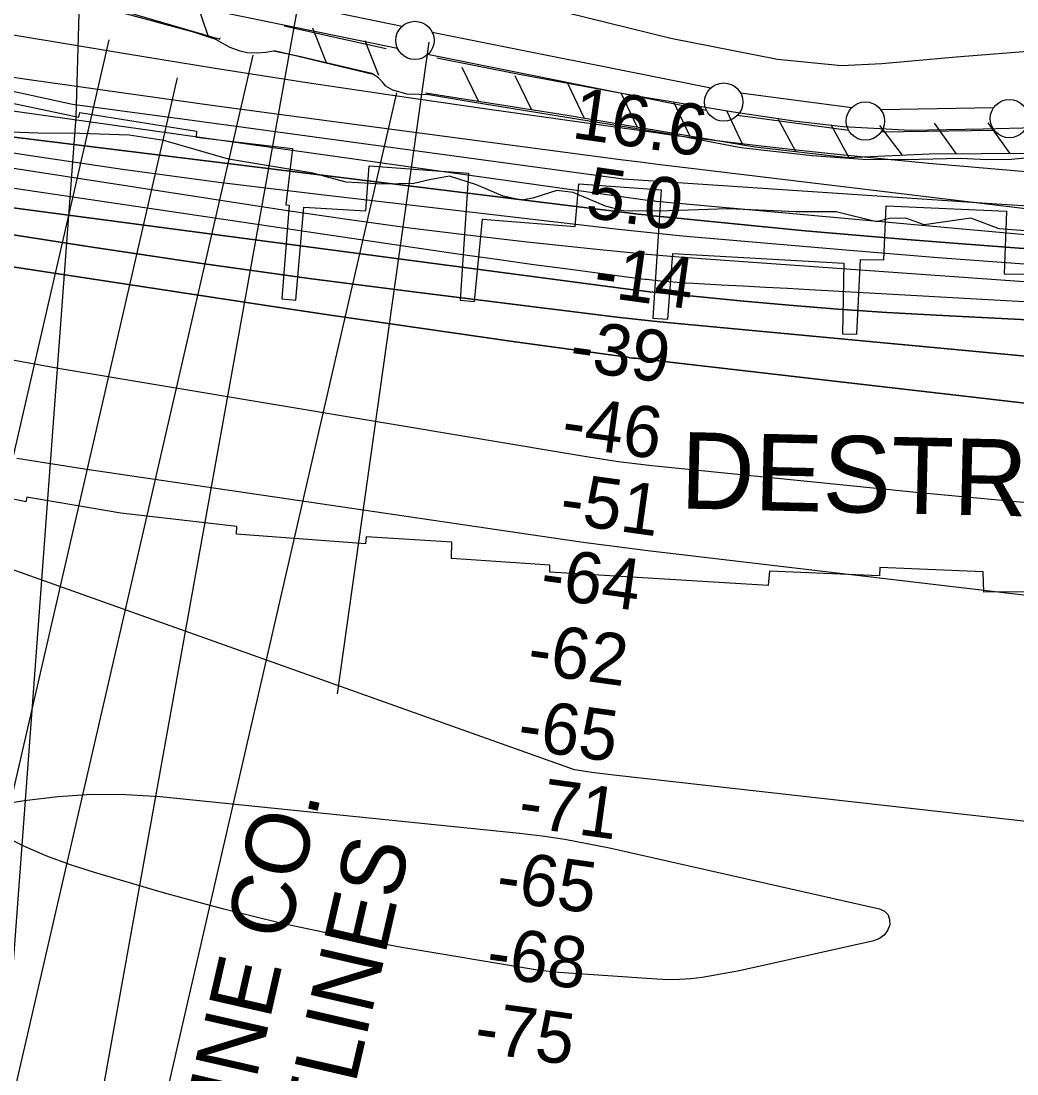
# Model space of a CAD drawing. Extents: x 3567028 to 3605064, y 510945 to 536587.
# Drawn here: x 3594340 to 3595641, y 522840 to 524216 of the extents above; entities that cross this region are included whole.
import ezdxf

# ---------------------------------------------------------------- set-up
doc = ezdxf.new("R2010")
doc.units = 0
for name, color, linetype in [('V-FLOD-BASE', 7, 'Continuous'), ('V-LEVE-TOET', 7, 'Continuous'), ('V-RIVR-EDGE', 7, 'Continuous'), ('V-RIVR-RANG', 7, 'Continuous'), ('V-RRAP-FSHR', 7, 'Continuous'), ('V-RRAP-RVMT', 7, 'Continuous'), ('V-RRAP-RVMT-IDEN', 7, 'Continuous'), ('V-SURV-LINE', 7, 'Continuous'), ('V-TOPO-DPTH', 7, 'Continuous'), ('V-TOPO-MAJR', 7, 'Continuous'), ('V-TOPO-MINR', 7, 'Continuous'), ('V-TOPO-WATR', 7, 'Continuous'), ('V-UTIL-IDEN', 7, 'Continuous'), ('V-UTIL-LINE', 7, 'Continuous')]:
    doc.layers.add(name, color=color, linetype=linetype)

msp = doc.modelspace()

# ---------------------------------------------------------------- linework, layer by layer
at = {"layer": 'V-FLOD-BASE'}
for points in [[(3594683.7, 524210.4), (3594757.7, 524193.8), (3594817.3, 524180.7)], [(3594883.4, 524168.6), (3594988.8, 524147.5), (3595136.9, 524120.2), (3595271, 524097.9), (3595349.9, 524086.3), (3595414.3, 524078.7), (3595502.3, 524074.1), (3595597.3, 524075.5), (3595733.8, 524079.2), (3595850.8, 524084.6), (3595962.2, 524090.4), (3596087.2, 524095.8), (3596209.9, 524102.1), (3596311.1, 524108.3), (3596374.4, 524111)]]:
    msp.add_lwpolyline(points, dxfattribs=at)
at = {"layer": 'V-LEVE-TOET'}
for points in [[(3595692.1, 524041.1), (3595634.4, 524035.4), (3595602.6, 524035.1), (3595567.5, 524036.7), (3595495.8, 524035), (3595440.1, 524035.5), (3595373.9, 524040.2), (3595280.7, 524051), (3595187.8, 524068.8), (3595055.5, 524090.2), (3594924.4, 524111.3), (3594873, 524120.1), (3594860.1, 524120.5), (3594844.4, 524121), (3594825.7, 524126), (3594816.8, 524131.2), (3594812.6, 524136), (3594806.9, 524142.5), (3594798.3, 524148.1), (3594701.6, 524170.4), (3594669.8, 524177.1), (3594659.8, 524175.6), (3594648.2, 524174.7), (3594635.4, 524174.9), (3594626.4, 524177.2), (3594613.2, 524182.1), (3594603.6, 524187), (3594594.7, 524192.6), (3594567.1, 524201.5), (3594450.6, 524232.7)], [(3595672.2, 524178.1), (3595562, 524169.5), (3595464.6, 524160.8), (3595411.9, 524158.1), (3595328.3, 524166.1), (3595189, 524193.9), (3595024.4, 524234.3)]]:
    msp.add_lwpolyline(points, dxfattribs=at)
at = {"layer": 'V-RIVR-EDGE'}
msp.add_lwpolyline([(3595726.7, 523936.8), (3595618.2, 523945.1), (3595580.9, 523958.7), (3595520.2, 523950.2), (3595496.3, 523958.9), (3595474.9, 523958.3), (3595457.7, 523954.1), (3595405, 523967.1), (3595353, 523967.2), (3595264.1, 523971.1), (3595172.8, 523968.2), (3595126.9, 523968.4), (3595103.6, 523974.5), (3595061.4, 523992.4), (3595039.9, 523994.9), (3595008.7, 523985.2), (3594993.9, 523982.2), (3594970.1, 523987.7), (3594935.2, 524002.5), (3594899.7, 524013.6), (3594873.9, 524008.8), (3594853.1, 524004), (3594813.2, 524003.4), (3594764.8, 524006), (3594721.4, 524017.8), (3594611.1, 524035.8), (3594526.6, 524060.5), (3594481.3, 524067.4), (3594417, 524069.4), (3594362.4, 524070.1), (3594325.7, 524071.4)], dxfattribs=at)
at = {"layer": 'V-RIVR-RANG'}
msp.add_line((3594872.9, 524189), (3594753.1, 523337.4), dxfattribs=at)
at = {"layer": 'V-RRAP-FSHR'}
for p, q in [((3594584.7, 524197.3), (3594568.9, 524243.5)), ((3594739.3, 524161.7), (3594721.4, 524207.2)), ((3594807.4, 524145.4), (3594789.5, 524190.8)), ((3594937.8, 524111.9), (3594916.3, 524155.8)), ((3595006.9, 524101), (3594985.5, 524144.9)), ((3595076, 524089.8), (3595055.1, 524134)), ((3595145, 524078.2), (3595124.1, 524122.3)), ((3595214.1, 524066.5), (3595193.1, 524110.6)), ((3595283.1, 524054.9), (3595262.1, 524099)), ((3595352.5, 524046), (3595329.3, 524088.9)), ((3595422, 524037.9), (3595398.8, 524080.8)), ((3595492, 524041.4), (3595462.1, 524080.1)), ((3595561.9, 524043.3), (3595533.7, 524083.1)), ((3595631.9, 524043.7), (3595603.7, 524083.5))]:
    msp.add_line(p, q, dxfattribs=at)
for points in [[(3588917, 525761.3), (3589447.6, 525584.6), (3590826.4, 525099.2), (3591118.3, 524987.3), (3591395.8, 524875.1), (3591763.7, 524756.5), (3592225.8, 524550.9), (3592906.8, 524405), (3593563.3, 524292.2), (3594407.4, 524107.9), (3594566.6, 524086.4), (3595126.7, 524010.2), (3595621.6, 523977.3), (3596093.6, 523947.6), (3596400, 523918.9), (3596892.9, 523935.1), (3597072, 523933.3), (3597276.9, 523951.2), (3597524.7, 523991.5)], [(3594450.2, 524236.2), (3594599.7, 524193), (3594600.2, 524194.5)], [(3594671.2, 524178.1), (3594800.2, 524147.1)], [(3594868.6, 524122.8), (3595053.6, 524093.6), (3595298.7, 524052.2), (3595420.4, 524038.1), (3595527.3, 524043.1), (3595663.2, 524043.9), (3595797.3, 524055.2), (3595992.1, 524066.5), (3596199, 524079.6), (3596368.3, 524087.1)]]:
    msp.add_lwpolyline(points, dxfattribs=at)
at = {"layer": 'V-RRAP-RVMT'}
for points in [[(3594301.2, 524115), (3594415.6, 524090.9), (3594416.6, 524096.8), (3594569.4, 524072.5), (3594568.6, 524064.6), (3594694.5, 524049.9), (3594685.8, 523976.2), (3594690.4, 523975.8), (3594680.7, 523853.6), (3594698.9, 523851.9), (3594709.4, 523973.4), (3594790.7, 523968.3), (3594794.9, 524027.1), (3594924.8, 524017.9), (3594913.6, 523851.5), (3594932.4, 523849.9), (3594942.8, 523957.7), (3595064.2, 523947.8), (3595069, 524003.8), (3595176.6, 523995.8), (3595165.5, 523828), (3595185.3, 523826.7), (3595191.7, 523912.6), (3595415, 523900.2), (3595413.2, 523807.8), (3595432.3, 523807.4)], [(3595432.3, 523807.4), (3595437, 523904.9), (3595467.5, 523904.6), (3595470.6, 523975.1), (3595627.7, 523968), (3595624.8, 523886.2), (3595679.3, 523885.1)], [(3595318.1, 523497.6), (3595316.4, 523478.7), (3595030.8, 523496), (3595031, 523505.2), (3594902.3, 523514), (3594903, 523535.3), (3594790.8, 523542.2), (3594790.2, 523533.4), (3594621.7, 523545.7), (3594621.9, 523556), (3594470.4, 523573.4), (3594347.5, 523594.1), (3594346.3, 523588.3), (3594198.4, 523619.4)], [(3596635.7, 523475.5), (3596478.7, 523464.1), (3596474.4, 523506.1), (3596339.7, 523496.2), (3596341.1, 523461.3), (3596185.9, 523451.5), (3596183.8, 523474.1), (3596037.7, 523462.3), (3596036.1, 523477), (3595891.1, 523465.1), (3595758.7, 523473.9), (3595758.4, 523471.2), (3595598.1, 523470.1), (3595597.2, 523496.6), (3595462.4, 523502.1), (3595461.6, 523491.6), (3595318.1, 523497.6)]]:
    msp.add_lwpolyline(points, dxfattribs=at)
at = {"layer": 'V-SURV-LINE'}
for points in [[(3593470, 524491.1), (3594838.1, 524209.9)], [(3594832, 524180.6), (3593464, 524461.7)], [(3594877.2, 524202), (3595241.5, 524129.2)], [(3595235.6, 524099.8), (3594871.3, 524172.6)], [(3595280, 524122.8), (3595425.5, 524103.3)], [(3595463, 524101.1), (3595611.3, 524103.6)], [(3595421.5, 524073.6), (3595276, 524093.1)], [(3595611.8, 524073.6), (3595463.5, 524071.1)]]:
    msp.add_lwpolyline(points, dxfattribs=at)
for centre in [(3594854.7, 524191.2), (3595258.2, 524110.6), (3595631.5, 524089), (3595443.3, 524085.8)]:
    msp.add_circle(centre, 25, dxfattribs=at)
at = {"layer": 'V-TOPO-DPTH'}
for points in [[(3597151.8, 523971.6), (3596392.2, 523909.6), (3596356.7, 523907.3), (3596321.1, 523905.7), (3596285.5, 523905.3), (3596249.9, 523905.7), (3596214.3, 523907.2), (3596178.8, 523909.4), (3596143.3, 523912.5), (3596107.9, 523916.2), (3595226.6, 524022.3), (3595200.8, 524025.4), (3595175, 524028.6), (3595149.2, 524031.9), (3595123.5, 524035.3), (3594713.1, 524089.6), (3594592.2, 524105.8), (3594471.3, 524122.5), (3594350.5, 524139.6), (3594229.8, 524157.1)], [(3597398.9, 523878), (3596354.1, 523848.6), (3596336.2, 523848.2), (3596318.3, 523848), (3596300.5, 523848.2), (3596282.6, 523848.5), (3596095.6, 523853.6), (3595984.3, 523857.3), (3595873, 523862), (3595761.8, 523868.3), (3595650.6, 523875.5), (3595229.1, 523905.7), (3595193.7, 523908.4), (3595158.4, 523911.4), (3595123.2, 523914.7), (3595087.9, 523918.3), (3595001.3, 523927.6), (3594922.8, 523936.6), (3594844.4, 523946.3), (3594766.2, 523957.1), (3594688.1, 523968.6), (3594005.7, 524074.1)], [(3597398.9, 523878), (3596354.1, 523848.6), (3596336.2, 523848.2), (3596318.3, 523848), (3596300.5, 523848.2), (3596282.6, 523848.5), (3596095.6, 523853.6), (3595984.3, 523857.3), (3595873, 523862), (3595761.8, 523868.3), (3595650.6, 523875.5), (3595229.1, 523905.7), (3595193.7, 523908.4), (3595158.4, 523911.4), (3595123.2, 523914.7), (3595087.9, 523918.3), (3595001.3, 523927.6), (3594922.8, 523936.6), (3594844.4, 523946.3), (3594766.2, 523957.1), (3594688.1, 523968.6), (3594005.7, 524074.1)], [(3594189.5, 524082.1), (3595146.5, 523964.2), (3595156.1, 523963.1), (3595165.6, 523962), (3595175.2, 523961), (3595184.7, 523960), (3595298.3, 523948.8), (3595364.6, 523942.5), (3595431, 523936.5), (3595497.4, 523930.9), (3595563.9, 523925.7), (3596304.8, 523869.7), (3596312.1, 523869.3), (3596319.4, 523869), (3596326.7, 523868.9), (3596334.1, 523869), (3596545.4, 523874.9)], [(3594189.5, 524082.1), (3595146.5, 523964.2), (3595156.1, 523963.1), (3595165.6, 523962), (3595175.2, 523961), (3595184.7, 523960), (3595298.3, 523948.8), (3595364.6, 523942.5), (3595431, 523936.5), (3595497.4, 523930.9), (3595563.9, 523925.7), (3596304.8, 523869.7), (3596312.1, 523869.3), (3596319.4, 523869), (3596326.7, 523868.9), (3596334.1, 523869), (3596545.4, 523874.9)], [(3593963.3, 524020.7), (3595133.3, 523866), (3595142.5, 523864.8), (3595151.7, 523863.7), (3595161, 523862.7), (3595170.2, 523861.7), (3595279.5, 523851), (3595343.5, 523845.2), (3595407.5, 523839.9), (3595471.5, 523835.6), (3595535.6, 523831.9), (3595945.2, 523811.3)], [(3595945.2, 523811.3), (3595535.6, 523831.9), (3595471.5, 523835.6), (3595407.5, 523839.9), (3595343.5, 523845.2), (3595279.5, 523851), (3595170.2, 523861.7), (3595161, 523862.7), (3595151.7, 523863.7), (3595142.5, 523864.8), (3595133.3, 523866), (3593963.3, 524020.7)], [(3594008.4, 523944), (3594668.9, 523843.5), (3594747.2, 523831.8), (3594825.6, 523820.2), (3594904, 523808.9), (3594982.4, 523797.9), (3595132.5, 523777), (3595135.9, 523776.5), (3595139.4, 523776.1), (3595142.8, 523775.7), (3595146.3, 523775.3), (3595761.4, 523704.5), (3595852.1, 523694.9), (3595942.8, 523686.2), (3596033.7, 523679), (3596124.7, 523672.7), (3596285.1, 523663.1), (3596296, 523662.6), (3596306.9, 523662.2), (3596317.8, 523662.1), (3596328.7, 523662.1), (3597382.4, 523678.4)], [(3597382.4, 523678.4), (3596328.7, 523662.1), (3596317.8, 523662.1), (3596306.9, 523662.2), (3596296, 523662.6), (3596285.1, 523663.1), (3596124.7, 523672.7), (3596033.7, 523679), (3595942.8, 523686.2), (3595852.1, 523694.9), (3595761.4, 523704.5), (3595146.3, 523775.3), (3595142.8, 523775.7), (3595139.4, 523776.1), (3595135.9, 523776.5), (3595132.5, 523777), (3594982.4, 523797.9), (3594904, 523808.9), (3594825.6, 523820.2), (3594747.2, 523831.8), (3594668.9, 523843.5), (3594008.4, 523944)], [(3594287.6, 523943.5), (3594430.3, 523921.2), (3594573.2, 523899.9), (3594716.4, 523880.2), (3594859.6, 523861.7), (3595090.5, 523833.1), (3595118.5, 523829.7), (3595146.5, 523826.5), (3595174.5, 523823.6), (3595202.5, 523820.9), (3595661.9, 523777.7), (3595770, 523768.4), (3595878.2, 523760), (3595986.4, 523753.1), (3596094.7, 523747.2), (3596264.9, 523739.1), (3596288.2, 523738.2), (3596311.5, 523737.7), (3596334.8, 523737.6), (3596358.1, 523737.9), (3596524.5, 523741.5), (3596621, 523744.5)], [(3596621, 523744.5), (3596524.5, 523741.5), (3596358.1, 523737.9), (3596334.8, 523737.6), (3596311.5, 523737.7), (3596288.2, 523738.2), (3596264.9, 523739.1), (3596094.7, 523747.2), (3595986.4, 523753.1), (3595878.2, 523760), (3595770, 523768.4), (3595661.9, 523777.7), (3595202.5, 523820.9), (3595174.5, 523823.6), (3595146.5, 523826.5), (3595118.5, 523829.7), (3595090.5, 523833.1), (3594859.6, 523861.7), (3594716.4, 523880.2), (3594573.2, 523899.9), (3594430.3, 523921.2), (3594287.6, 523943.5)]]:
    msp.add_lwpolyline(points, dxfattribs=at)
at = {"layer": 'V-TOPO-MAJR'}
msp.add_lwpolyline([(3597149.1, 523576.7), (3596333.9, 523554.1), (3596318.6, 523553.8), (3596303.4, 523553.7), (3596288.2, 523553.9), (3596273, 523554.4), (3596039.9, 523563.1), (3595908.2, 523569.4), (3595776.6, 523577.3), (3595645.2, 523587.7), (3595513.9, 523599.8), (3595164.3, 523635.4), (3595142.3, 523637.9), (3595120.2, 523640.6), (3595098.3, 523643.8), (3595076.4, 523647.3), (3594393.9, 523761.6), (3594314.6, 523776.1)], dxfattribs=at)
at = {"layer": 'V-TOPO-MINR'}
for points in [[(3596534.4, 523971.4), (3596345.5, 523962.7), (3596334.8, 523962.4), (3596324.1, 523962.4), (3596313.4, 523962.8), (3596302.7, 523963.5), (3595526.1, 524030.5), (3595468.4, 524035.8), (3595410.7, 524041.5), (3595353.2, 524047.8), (3595295.6, 524054.5), (3595192.1, 524067.1), (3595186.4, 524067.9), (3595180.7, 524068.6), (3595174.9, 524069.4), (3595169.2, 524070.2), (3594945.6, 524101.6), (3594828.2, 524118.6), (3594710.9, 524136.2), (3594593.7, 524154.7), (3594476.6, 524173.8), (3594036.2, 524247.3)], [(3597151.8, 523971.6), (3596392.2, 523909.6), (3596356.7, 523907.3), (3596321.1, 523905.7), (3596285.5, 523905.3), (3596249.9, 523905.7), (3596214.3, 523907.2), (3596178.8, 523909.4), (3596143.3, 523912.5), (3596107.9, 523916.2), (3595226.6, 524022.3), (3595200.8, 524025.4), (3595175, 524028.6), (3595149.2, 524031.9), (3595123.5, 524035.3), (3594713.1, 524089.6), (3594592.2, 524105.8), (3594471.3, 524122.5), (3594350.5, 524139.6), (3594229.8, 524157.1)], [(3596562.3, 523887.5), (3596513.9, 523884), (3596465.4, 523881.4), (3596416.9, 523879.5), (3596326.4, 523876.8), (3596323.1, 523876.8), (3596319.8, 523876.8), (3596316.5, 523877), (3596313.2, 523877.2), (3595169.9, 523980.7), (3595169.4, 523980.8), (3595168.3, 523980.9), (3595163.5, 523981.5), (3595158.7, 523982.1), (3594050.2, 524137.8)], [(3597398.9, 523878), (3596354.1, 523848.6), (3596336.2, 523848.2), (3596318.3, 523848), (3596300.5, 523848.2), (3596282.6, 523848.5), (3596095.6, 523853.6), (3595984.3, 523857.3), (3595873, 523862), (3595761.8, 523868.3), (3595650.6, 523875.5), (3595229.1, 523905.7), (3595193.7, 523908.4), (3595158.4, 523911.4), (3595123.2, 523914.7), (3595087.9, 523918.3), (3595001.3, 523927.6), (3594922.8, 523936.6), (3594844.4, 523946.3), (3594766.2, 523957.1), (3594688.1, 523968.6), (3594005.7, 524074.1)], [(3596881.8, 523875.2), (3596341.7, 523861.2), (3596330.3, 523861), (3596319, 523861), (3596307.7, 523861.3), (3596296.3, 523861.8), (3595913.6, 523882.3), (3595788.3, 523889.6), (3595663, 523897.8), (3595537.8, 523907.2), (3595412.6, 523917.4), (3595204.4, 523935.5), (3595183.4, 523937.4), (3595162.4, 523939.5), (3595141.4, 523941.7), (3595120.5, 523944), (3594724.7, 523990.1), (3594598.5, 524005.7), (3594472.5, 524022.5), (3594346.7, 524041.1), (3594221.1, 524060.9)], [(3595938.8, 523833.5), (3595370.3, 523865.3), (3595341.4, 523866.9), (3595312.6, 523868.4), (3595283.7, 523870), (3595254.9, 523871.5), (3595218.9, 523873.4), (3595208, 523874.1), (3595197.2, 523874.8), (3595186.4, 523875.7), (3595175.5, 523876.7), (3595157, 523878.5), (3595155.4, 523878.7), (3595150.8, 523879.2), (3595057.9, 523891.6), (3595009.9, 523898.1), (3594961.9, 523904.7), (3594914, 523911.6), (3594866.1, 523918.5), (3594028, 524042.7)], [(3595945.2, 523811.3), (3595535.6, 523831.9), (3595471.5, 523835.6), (3595407.5, 523839.9), (3595343.5, 523845.2), (3595279.5, 523851), (3595170.2, 523861.7), (3595161, 523862.7), (3595151.7, 523863.7), (3595142.5, 523864.8), (3595133.3, 523866), (3593963.3, 524020.7)], [(3597382.4, 523678.4), (3596328.7, 523662.1), (3596317.8, 523662.1), (3596306.9, 523662.2), (3596296, 523662.6), (3596285.1, 523663.1), (3596124.7, 523672.7), (3596033.7, 523679), (3595942.8, 523686.2), (3595852.1, 523694.9), (3595761.4, 523704.5), (3595146.3, 523775.3), (3595142.8, 523775.7), (3595139.4, 523776.1), (3595135.9, 523776.5), (3595132.5, 523777), (3594982.4, 523797.9), (3594904, 523808.9), (3594825.6, 523820.2), (3594747.2, 523831.8), (3594668.9, 523843.5), (3594008.4, 523944)], [(3596621, 523744.5), (3596524.5, 523741.5), (3596358.1, 523737.9), (3596334.8, 523737.6), (3596311.5, 523737.7), (3596288.2, 523738.2), (3596264.9, 523739.1), (3596094.7, 523747.2), (3595986.4, 523753.1), (3595878.2, 523760), (3595770, 523768.4), (3595661.9, 523777.7), (3595202.5, 523820.9), (3595174.5, 523823.6), (3595146.5, 523826.5), (3595118.5, 523829.7), (3595090.5, 523833.1), (3594859.6, 523861.7), (3594716.4, 523880.2), (3594573.2, 523899.9), (3594430.3, 523921.2), (3594287.6, 523943.5)], [(3596549.4, 523077.7), (3596526.9, 523082.3), (3596504.3, 523086.3), (3596481.6, 523090), (3596458.8, 523093.2), (3596436, 523096.1), (3596413.2, 523098.5), (3596390.3, 523100.6), (3596306.1, 523107.4), (3596293.5, 523108.4), (3596281, 523109.4), (3596268.4, 523110.4), (3596255.8, 523111.4), (3596138.8, 523120.7), (3596067.8, 523126.6), (3595996.7, 523133.1), (3595925.8, 523140.2), (3595854.9, 523147.8), (3595114.6, 523230.9), (3595089, 523234.1), (3595063.4, 523237.8), (3593905.9, 523649.8)], [(3596115.3, 523411.3), (3595159.2, 523524.1), (3595132, 523527.4), (3595104.8, 523530.9), (3595077.6, 523534.6), (3595050.4, 523538.5), (3594423.1, 523631), (3594334.6, 523644.6)], [(3594320.5, 523193.8), (3594343.9, 523197.6), (3594388.2, 523203), (3594432.6, 523206.1), (3594477.1, 523205.7), (3594521.7, 523202.9), (3594991.4, 523155), (3595021, 523151.4), (3595050.6, 523147.1), (3595079.9, 523141.8), (3595109.1, 523135.8), (3595461.9, 523056.3), (3595468.3, 523053), (3595472.9, 523048.5), (3595475, 523042.4), (3595475.3, 523035.2), (3595472.2, 523027.8), (3595467.9, 523021.6), (3595461.7, 523017.3), (3595454.3, 523014.2), (3595288.6, 522977.4), (3595274, 522974.4), (3595259.4, 522971.5), (3595244.7, 522968.9), (3595230.1, 522966.5), (3595215.3, 522964.8), (3595200.5, 522963.7), (3595185.7, 522963.6), (3595170.9, 522964.1), (3595042.8, 522973.1), (3595034.5, 522973.8), (3595026.2, 522974.6), (3595018, 522975.7), (3595009.7, 522977), (3594837.7, 523005.8), (3594759.1, 523020.4), (3594680.9, 523036.9), (3594603.3, 523056.1), (3594526.1, 523077.2), (3594435.9, 523103.6), (3594404.5, 523113.8), (3594373.7, 523125.1), (3594343.6, 523138.3), (3594313.9, 523152.7)]]:
    msp.add_lwpolyline(points, dxfattribs=at)
at = {"layer": 'V-TOPO-WATR'}
msp.add_lwpolyline([(3596545.4, 523874.9), (3596334.1, 523869), (3596326.7, 523868.9), (3596319.4, 523869), (3596312.1, 523869.3), (3596304.8, 523869.7), (3595563.9, 523925.7), (3595497.4, 523930.9), (3595431, 523936.5), (3595364.6, 523942.5), (3595298.3, 523948.8), (3595184.7, 523960), (3595175.2, 523961), (3595165.6, 523962), (3595156.1, 523963.1), (3595146.5, 523964.2), (3594189.5, 524082.1)], dxfattribs=at)
at = {"layer": 'V-UTIL-LINE'}
for p, q in [((3594454.7, 524191.9), (3593910.3, 521826.5)), ((3594642.7, 524172.1), (3594098.4, 521806.7)), ((3594543.8, 524142.4), (3593999.4, 521777)), ((3594830.8, 524122.6), (3594286.4, 521757.2))]:
    msp.add_line(p, q, dxfattribs=at)
for points in [[(3585262.9, 534651), (3586025.6, 533001.3), (3586128.2, 532876.5), (3589487.5, 531831.1), (3594583.8, 530246.2), (3594630.3, 530174.4), (3594544.4, 526966.9), (3594544.4, 526966.2), (3594533.5, 526554.8), (3594478.7, 524510.1), (3594531.7, 524441.6), (3594542.5, 524391.4), (3594726.3, 524375.6), (3594242.1, 521684.3), (3594146, 521331.8), (3594061.4, 521334.5), (3594004.2, 521248), (3593910.4, 521193.7), (3593722.3, 520581), (3593792.3, 520296.6)], [(3594168.6, 521450.4), (3594231.5, 521664.1), (3594412, 524091.5), (3594424.2, 524511.4), (3594511.6, 526610), (3594517, 526758.6), (3594619.4, 530141.9)]]:
    msp.add_lwpolyline(points, dxfattribs=at)

# ---------------------------------------------------------------- texts
at = {"layer": 'V-RIVR-RANG'}
for s, rotation, p in [('16.6', 351.8283, (3595058.2, 524063.9)), ('5.0', 351.8283, (3595076.1, 523960.3)), ('-14', 352.1073, (3595086, 523857.6)), ('-39', 352.1073, (3595054.7, 523761)), ('-46', 352.1073, (3595044.2, 523661.5)), ('-51', 352.1073, (3595041.9, 523560.8)), ('-64', 352.1073, (3595016.5, 523463.4)), ('-62', 352.1073, (3594999.6, 523364.8)), ('-65', 352.1073, (3594986.7, 523265.6)), ('-71', 352.1073, (3594987.6, 523164.5)), ('-65', 352.1073, (3594958.7, 523067.6)), ('-68', 352.1073, (3594945.8, 522968.4)), ('-75', 352.1073, (3594930.2, 522869.6))]:
    msp.add_text(s, height=67, rotation=rotation, dxfattribs=at).set_placement(p)
at = {"layer": 'V-RRAP-RVMT-IDEN'}
msp.add_text('DESTREHAN', height=100, rotation=358.6822, dxfattribs=at).set_placement((3595200.9, 523579.5))
at = {"layer": 'V-UTIL-IDEN'}
for s, rotation, p in [('SHELL PIPELINE CO.', 77.1147, (3594484.7, 522122.2)), ('7-20" OIL PIPELINES', 77.0126, (3594607, 522090.2))]:
    msp.add_text(s, height=83, rotation=rotation, dxfattribs=at).set_placement(p)

doc.saveas('drawing.dxf')
